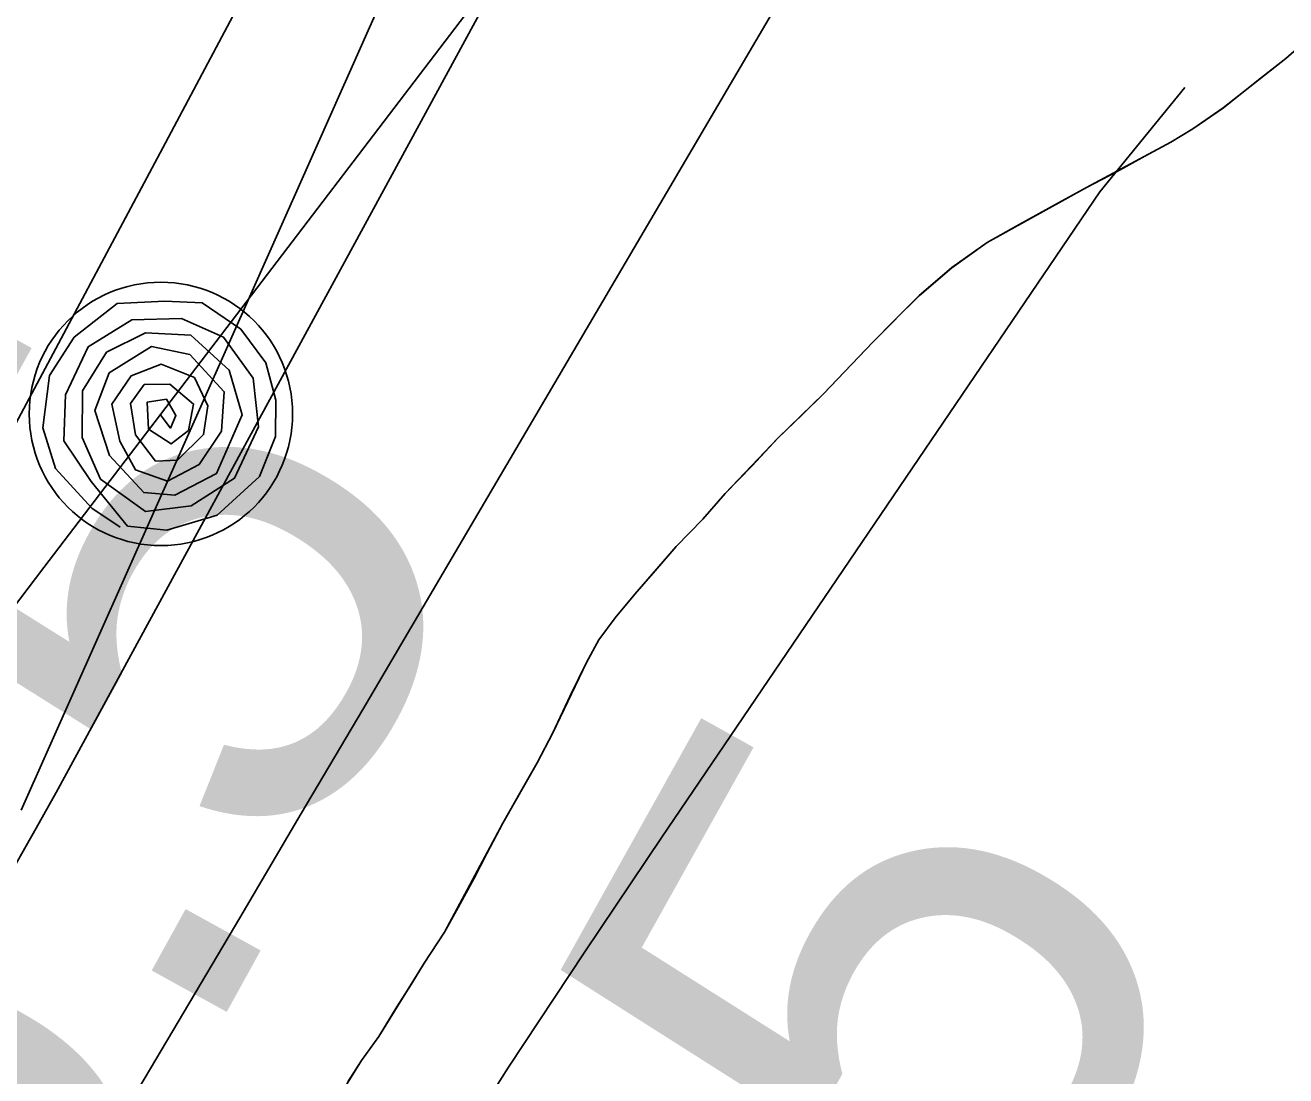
# Model space of a CAD drawing. Extents: x 3297735 to 3335592, y 670436 to 695807.
# Drawn here: x 3322556.4 to 3322709.6, y 693166.3 to 693294 of the extents above; entities that cross this region are included whole.
import ezdxf

# ---------------------------------------------------------------- set-up
doc = ezdxf.new("R2010")
doc.units = 0
for name, color, linetype in [('V-RIVR-EDGE', 7, 'Continuous'), ('V-RIVR-RANG', 7, 'Continuous'), ('V-RRAP-FSHR', 7, 'Continuous'), ('V-RRAP-RVMT', 7, 'Continuous'), ('V-SITE-VEGE', 7, 'Continuous'), ('V-TOPO-DPTH', 7, 'Continuous'), ('V-TOPO-MAJR', 7, 'Continuous'), ('V-TOPO-MINR', 7, 'Continuous'), ('V-WETL-SWMP', 7, 'Continuous')]:
    doc.layers.add(name, color=color, linetype=linetype)

msp = doc.modelspace()

# ---------------------------------------------------------------- linework, layer by layer
at = {"layer": 'V-RIVR-EDGE'}
msp.add_spline([(3319721.91, 688607.25), (3319733.2, 688627.78), (3319739.82, 688637.46), (3319746.04, 688644.42), (3319750.72, 688655.27), (3319752.28, 688659.14), (3319762.01, 688671.92), (3319781.47, 688699.79), (3319792.76, 688716.44), (3319801.32, 688726.89), (3319810.26, 688738.11), (3319819.98, 688747.01), (3319825.43, 688754.75), (3319830.49, 688762.88), (3319835.55, 688770.63), (3319840.23, 688780.31), (3319844.52, 688791.16), (3319846.86, 688795.42), (3319851.13, 688797.35), (3319854.24, 688799.66), (3319861.24, 688808.95), (3319869.41, 688820.96), (3319874.87, 688831.03), (3319884.99, 688845.35), (3319893.93, 688856.57), (3319900.54, 688860.82), (3319908.31, 688869.72), (3319918.43, 688881.33), (3319923.49, 688889.46), (3319928.16, 688897.21), (3319932.06, 688904.95), (3319939.44, 688912.69), (3319951.5, 688924.3), (3319955, 688930.88), (3319970.57, 688952.17), (3319976.4, 688958.36), (3319980.68, 688966.5), (3319987.3, 688976.95), (3319991.2, 688986.25), (3319997.81, 688992.82), (3320004.81, 689000.56), (3320006.38, 689006.76), (3320010.27, 689012.96), (3320018.06, 689024.96), (3320025.07, 689035.8), (3320031.68, 689044.71), (3320039.46, 689054.38), (3320044.52, 689060.57), (3320057.73, 689071.4), (3320064.34, 689077.2), (3320070.17, 689082.23), (3320074.45, 689090.36), (3320085.73, 689104.68), (3320093.52, 689116.3), (3320109.84, 689130.22), (3320125, 689144.14), (3320145.59, 689159.99), (3320166.96, 689177), (3320184.06, 689191.31), (3320194.55, 689197.87), (3320205.42, 689204.44), (3320211.64, 689209.85), (3320219.42, 689219.53), (3320234.59, 689238.11), (3320241.98, 689244.68), (3320253.64, 689257.45), (3320273.09, 689279.5), (3320283.99, 689297.32), (3320297.61, 689318.61), (3320312.03, 689344.56), (3320320.21, 689360.83), (3320328.41, 689380.97), (3320333.48, 689394.53), (3320349.85, 689425.9), (3320363.1, 689453.41), (3320368.17, 689465.42), (3320370.9, 689469.67), (3320379.06, 689477.41), (3320388.4, 689489.8), (3320394.62, 689499.09), (3320395.41, 689505.29), (3320397.76, 689513.82), (3320403.21, 689520.78), (3320409.04, 689527.75), (3320417.6, 689536.65), (3320423.43, 689544.39), (3320428.49, 689552.52), (3320431.24, 689564.54), (3320432.02, 689568.03), (3320442.14, 689581.19), (3320451.87, 689595.12), (3320462.77, 689612.93), (3320469.38, 689621.06), (3320477.55, 689631.51), (3320493.51, 689653.19), (3320500.9, 689665.19), (3320506.36, 689674.1), (3320514.54, 689688.82), (3320523.5, 689705.47), (3320534.4, 689723.28), (3320539.06, 689727.15), (3320544.9, 689735.28), (3320551.13, 689744.18), (3320556.58, 689752.7), (3320560.87, 689764.32), (3320568.26, 689774), (3320574.5, 689785.23), (3320578.79, 689794.53), (3320583.07, 689802.27), (3320590.86, 689815.83), (3320602.92, 689833.25), (3320613.43, 689849.12), (3320622.79, 689866.94), (3320636.42, 689890.17), (3320646.93, 689907.21), (3320658.22, 689926.96), (3320664.85, 689940.13), (3320664.87, 689948.66), (3320667.22, 689956.02), (3320676.55, 689968.02), (3320685.11, 689978.08), (3320691.73, 689991.25), (3320701.47, 690006.35), (3320706.14, 690016.04), (3320709.66, 690026.11), (3320715.89, 690035.79), (3320728.33, 690049.33), (3320741.18, 690068.69), (3320754.02, 690086.5), (3320761.81, 690100.44), (3320770.77, 690116.32), (3320777.39, 690127.16), (3320786.73, 690139.93), (3320794.89, 690149.22), (3320800.73, 690155.41), (3320806.18, 690166.26), (3320810.47, 690174), (3320820.98, 690192.59), (3320823.74, 690207.71), (3320829.97, 690218.16), (3320840.87, 690235.59), (3320854.1, 690256.5), (3320864.22, 690271.59), (3320869.28, 690277.01), (3320870.45, 690281.27), (3320876.68, 690289.4), (3320887.57, 690302.95), (3320901.57, 690319.98), (3320912.08, 690333.52), (3320919.47, 690342.43), (3320924.52, 690348.23), (3320932.3, 690356.35), (3320941.26, 690371.46), (3320956.44, 690393.91), (3320969.67, 690415.21), (3320973.57, 690422.57), (3320982.13, 690434.96), (3320987.2, 690444.64), (3320994.21, 690457.03), (3321000.83, 690467.87), (3321008.23, 690481.04), (3321017.97, 690500.02), (3321024.59, 690511.64), (3321030.43, 690518.6), (3321035.5, 690530.22), (3321040.94, 690537.19), (3321055.35, 690559.26), (3321068.58, 690577.84), (3321078.31, 690594.1), (3321086.87, 690605.72), (3321095.82, 690616.94), (3321102.82, 690625.84), (3321107.51, 690637.85), (3321113.34, 690645.6), (3321117.63, 690655.67), (3321123.87, 690670), (3321130.5, 690682.39), (3321142.57, 690701.37), (3321156.19, 690722.28), (3321168.65, 690743.19), (3321171.38, 690749.38), (3321176.05, 690754.41), (3321177.22, 690758.29), (3321181.12, 690767.2), (3321185.79, 690774.17), (3321192.03, 690789.28), (3321204.89, 690814.45), (3321214.25, 690834.98), (3321218.93, 690845.83), (3321223.61, 690855.12), (3321229.85, 690869.85), (3321238.03, 690883.79), (3321242.33, 690899.29), (3321247.41, 690912.46), (3321254.43, 690927.96), (3321263, 690946.55), (3321269.64, 690962.82), (3321273.93, 690973.67), (3321278.23, 690986.07), (3321286.44, 691015.52), (3321288.78, 691021.72), (3321293.84, 691028.3), (3321297.35, 691034.5), (3321303.19, 691045.34), (3321306.32, 691054.64), (3321308.29, 691066.66), (3321310.63, 691073.63), (3321314.52, 691079.44), (3321318.04, 691090.29), (3321320.01, 691103.08), (3321324.31, 691115.87), (3321326.26, 691120.13), (3321332.09, 691125.16), (3321336.76, 691133.68), (3321337.17, 691140.65), (3321337.18, 691146.47), (3321338.37, 691158.49), (3321341.12, 691172.44), (3321349.71, 691192.98), (3321372.69, 691236.35), (3321389.06, 691268.5), (3321398.41, 691284.38), (3321404.65, 691298.32), (3321407.38, 691307.24), (3321407.39, 691310.73), (3321407.79, 691316.15), (3321414.41, 691325.06), (3321416.76, 691334.75), (3321417.94, 691344.05), (3321422.24, 691356.06), (3321434.34, 691385.89), (3321448.39, 691422.7), (3321456.19, 691442.46), (3321462.05, 691458.34), (3321462.85, 691466.87), (3321467.91, 691477.72), (3321474.92, 691488.17), (3321481.15, 691497.85), (3321481.54, 691500.57), (3321489.74, 691519.94), (3321499.87, 691542.02), (3321510.79, 691564.87), (3321521.69, 691581.91), (3321529.1, 691598.18), (3321538.84, 691619.09), (3321550.12, 691632.64), (3321559.06, 691640.76), (3321566.84, 691650.44), (3321566.47, 691655.48), (3321567.25, 691659.74), (3321572.7, 691664.77), (3321581.26, 691676.38), (3321584.38, 691684.91), (3321587.11, 691693.43), (3321593.35, 691706.6), (3321601.92, 691721.7), (3321610.87, 691733.32), (3321617.87, 691739.5), (3321620.99, 691748.8), (3321624.5, 691755), (3321632.28, 691766.23), (3321637.34, 691773.97), (3321638.14, 691784.44), (3321641.66, 691795.29), (3321645.96, 691809.63), (3321651.03, 691820.47), (3321653.37, 691824.35), (3321658.42, 691828.99), (3321665.02, 691832.07), (3321673.18, 691838.64), (3321680.2, 691853.75), (3321683.72, 691866.15), (3321687.24, 691878.94), (3321691.93, 691892.5), (3321697.77, 691904.12), (3321704.38, 691909.54), (3321711, 691920.77), (3321724.23, 691939.74), (3321729.68, 691949.8), (3321733.59, 691959.49), (3321746.04, 691978.85), (3321765.1, 692000.13), (3321767.83, 692005.55), (3321769.01, 692012.53), (3321772.52, 692019.89), (3321782.64, 692034.6), (3321793.52, 692045.43), (3321802.86, 692057.43), (3321811.04, 692071.76), (3321820.77, 692085.31), (3321837.5, 692109.31), (3321852.67, 692125.56), (3321856.95, 692134.47), (3321865.51, 692146.08), (3321874.07, 692158.09), (3321882.62, 692162.33), (3321885.73, 692165.42), (3321887.31, 692179.77), (3321889.66, 692189.46), (3321896.67, 692199.14), (3321906.39, 692208.81), (3321914.56, 692218.87), (3321921.95, 692230.87), (3321931.31, 692249.47), (3321940.25, 692259.91), (3321951.52, 692266.48), (3321951.14, 692271.52), (3321953.48, 692276.17), (3321960.48, 692283.13), (3321960.49, 692288.17), (3321960.5, 692292.05), (3321966.73, 692300.96), (3321976.84, 692312.95), (3321985.4, 692326.12), (3321999.02, 692342.37), (3322004.07, 692347.79), (3322006.8, 692355.15), (3322018.86, 692369.86), (3322032.48, 692387.27), (3322035.98, 692394.25), (3322046.88, 692410.89), (3322053.89, 692419.41), (3322062.45, 692431.8), (3322080.36, 692459.29), (3322099.43, 692486.77), (3322109.15, 692500.71), (3322113.45, 692513.5), (3322120.08, 692527.44), (3322124.37, 692536.35), (3322130.59, 692544.09), (3322144.19, 692555.69), (3322154.3, 692563.42), (3322157.8, 692568.07), (3322157.81, 692573.5), (3322158.99, 692580.09), (3322165.23, 692595.2), (3322169.9, 692601), (3322176.9, 692609.9), (3322181.58, 692618.04), (3322185.48, 692627.33), (3322187.82, 692635.08), (3322190.16, 692638.96), (3322199.11, 692652.12), (3322206.11, 692660.24), (3322215.05, 692669.14), (3322221.67, 692679.21), (3322228.68, 692689.66), (3322230.65, 692701.29), (3322234.15, 692707.1), (3322239.98, 692713.68), (3322240.78, 692721.82), (3322246.62, 692732.28), (3322257.13, 692747.76), (3322269.19, 692761.31), (3322281.64, 692779.5), (3322287.08, 692784.53), (3322289.82, 692793.44), (3322298.4, 692811.26), (3322311.23, 692827.9), (3322325.25, 692849.2), (3322340.82, 692872.04), (3322357.55, 692894.49), (3322366.5, 692909.98), (3322374.67, 692919.27), (3322378.18, 692925.85), (3322378.19, 692932.44), (3322378.2, 692936.32), (3322380.16, 692941.75), (3322387.16, 692950.65), (3322397.3, 692972.73), (3322404.3, 692982.41), (3322407.81, 692990.54), (3322418.32, 693006.42), (3322430.38, 693021.51), (3322439.35, 693040.49), (3322447.92, 693056.37), (3322451.06, 693071.49), (3322451.87, 693088.16), (3322455.41, 693108.32), (3322461.66, 693123.43), (3322462.07, 693131.96), (3322461.33, 693147.08), (3322471.06, 693161.02), (3322480.02, 693177.67), (3322484.71, 693192.01), (3322487.85, 693207.9), (3322490.57, 693210.61), (3322500.3, 693224.93), (3322521.3, 693248.15), (3322539.95, 693264), (3322547.34, 693272.91), (3322550.08, 693282.59), (3322550.88, 693291.9), (3322552.45, 693297.71), (3322564.89, 693311.64), (3322570.72, 693318.61), (3322576.95, 693326.74), (3322580.47, 693340.69), (3322590.2, 693351.91), (3322600.3, 693359.25), (3322603.79, 693359.25), (3322609.2, 693353.42), (3322618.52, 693357.27), (3322625.13, 693363.85), (3322634.47, 693378.56), (3322653.93, 693404.88), (3322678.44, 693438.95), (3322692.84, 693458.69), (3322701, 693465.26), (3322708.76, 693467.96), (3322714.21, 693474.54), (3322719.66, 693481.51), (3322729.79, 693501.26), (3322740.68, 693515.19), (3322746.53, 693526.81), (3322752.77, 693541.92), (3322764.43, 693554.69), (3322769.49, 693562.82), (3322774.19, 693578.71), (3322781.2, 693591.1), (3322787.42, 693598.84), (3322795.21, 693610.46), (3322799.12, 693622.47), (3322801.47, 693634.49), (3322804.6, 693643.4), (3322808.49, 693648.82), (3322813.15, 693654.23), (3322817.07, 693670.51), (3322820.98, 693684.08), (3322828, 693699.57), (3322828.79, 693704.61), (3322829.58, 693711.2), (3322831.15, 693715.46), (3322838.93, 693727.85), (3322846.35, 693746.06), (3322854.15, 693763.88), (3322858.81, 693768.14), (3322865.03, 693775.88), (3322871.27, 693789.05), (3322877.11, 693797.95), (3322877.51, 693803.38), (3322881.8, 693810.74), (3322885.32, 693822.75), (3322886.52, 693837.48), (3322887.31, 693846.79), (3322888.49, 693852.22), (3322893.57, 693866.16), (3322903.7, 693885.14), (3322914.59, 693899.85), (3322916.94, 693906.83), (3322916.96, 693914.97), (3322915.81, 693921.56), (3322917, 693934.75), (3322920.53, 693950.25), (3322928.35, 693973.5), (3322938.09, 693991.7), (3322943.16, 694004.1), (3322945.88, 694005.64), (3322947.06, 694014.95), (3322947.71, 694018)], degree=3, dxfattribs=at)
at = {"layer": 'V-RRAP-FSHR'}
for points in [[(3322994.09, 694018.05), (3322971.35, 693960.29), (3322900.41, 693734.03), (3322858.35, 693641.27), (3322830.19, 693585.13), (3322772.97, 693498.44), (3322645.04, 693341.4), (3322558.67, 693228.1), (3322522.21, 693180.05), (3322512.59, 693124.55), (3322496.7, 693092.39)], [(3322567.96, 693232.99), (3322564.51, 693235.32), (3322560.1, 693240.15), (3322558.56, 693245.08), (3322559.37, 693251.45), (3322562.38, 693256.08), (3322567.59, 693260.2), (3322573.39, 693260.48), (3322577.93, 693260.26), (3322582.62, 693257.05), (3322585.64, 693252.99), (3322586.88, 693248.44), (3322586.81, 693244.01), (3322584.87, 693239.15), (3322579.74, 693234.45), (3322573.64, 693232.63), (3322568.86, 693233.11), (3322564.41, 693238.56), (3322561.11, 693243.51), (3322561.32, 693249.08), (3322564.08, 693254.93), (3322569.36, 693258.19), (3322575.39, 693258.37), (3322580.5, 693256.1), (3322584.13, 693251.12), (3322584.77, 693245.19), (3322581.85, 693238.95), (3322576.58, 693235.61), (3322571.04, 693234.91), (3322565.58, 693238.85), (3322563.32, 693243.89), (3322563.38, 693249.57), (3322566.3, 693254.27), (3322571.03, 693256.62), (3322576.54, 693256.32), (3322581.2, 693252.1), (3322582.78, 693246.64), (3322579.64, 693239.53), (3322574.61, 693236.89), (3322570.81, 693237.21), (3322566.66, 693241.7), (3322564.87, 693247.19), (3322566.6, 693251.76), (3322571.76, 693254.96), (3322576.4, 693254), (3322580.6, 693249.47), (3322580.25, 693244.67), (3322577.53, 693240.63), (3322573.71, 693238.61), (3322569.81, 693239.96), (3322567.92, 693243.46), (3322566.94, 693247.96), (3322569.27, 693251.41), (3322572.92, 693252.82), (3322576.98, 693251.2), (3322578.62, 693247.74), (3322578.09, 693244.25), (3322574.92, 693241.15), (3322572.26, 693241.04), (3322569.83, 693244.22), (3322569.19, 693248.02), (3322570.88, 693250.33), (3322574, 693250.38), (3322576.88, 693247.97), (3322576.27, 693244.76), (3322574.15, 693243.13), (3322571.4, 693244.93), (3322571.25, 693248.21), (3322573.58, 693248.57), (3322574.72, 693246.59), (3322574.06, 693245.04), (3322572.83, 693246.71)]]:
    msp.add_lwpolyline(points, dxfattribs=at)
msp.add_circle((3322572.9, 693246.77), 16, dxfattribs=at)
at = {"layer": 'V-RRAP-RVMT'}
msp.add_line((3322614.5, 693330.32), (3322555.93, 693198.62), dxfattribs=at)
at = {"layer": 'V-SITE-VEGE'}
for p, q in [((3322709.57, 693289.98), (3322713.76, 693293.62)), ((3322701.98, 693283.97), (3322709.57, 693289.98)), ((3322698.26, 693281.42), (3322701.98, 693283.97)), ((3322695.59, 693279.8), (3322698.26, 693281.42)), ((3322685.37, 693274.3), (3322695.59, 693279.8)), ((3322673.28, 693267.61), (3322685.37, 693274.3)), ((3322668.99, 693264.55), (3322673.28, 693267.61)), ((3322665.04, 693261.17), (3322668.99, 693264.55)), ((3322659.43, 693255.53), (3322665.04, 693261.17)), ((3322653.41, 693249.22), (3322659.43, 693255.53)), ((3322647.86, 693243.83), (3322653.41, 693249.22)), ((3322641.45, 693237.11), (3322647.86, 693243.83)), ((3322638.73, 693234), (3322641.45, 693237.11)), ((3322635.52, 693230.64), (3322638.73, 693234)), ((3322630.48, 693224.85), (3322635.52, 693230.64)), ((3322628.08, 693222), (3322630.48, 693224.85)), ((3322626.09, 693219.33), (3322628.08, 693222)), ((3322624.59, 693216.58), (3322626.09, 693219.33)), ((3322620.52, 693208.02), (3322624.59, 693216.58)), ((3322618.63, 693204.36), (3322620.52, 693208.02)), ((3322614.45, 693197.03), (3322618.63, 693204.36)), ((3322607.36, 693183.8), (3322614.45, 693197.03)), ((3322604.9, 693180.04), (3322607.36, 693183.8)), ((3322599.36, 693171.12), (3322604.9, 693180.04)), ((3322597.29, 693168.19), (3322599.36, 693171.12)), ((3322593.33, 693161.85), (3322597.29, 693168.19))]:
    msp.add_line(p, q, dxfattribs=at)
at = {"layer": 'V-TOPO-DPTH'}
msp.add_lwpolyline([(3321966.31, 692243.7), (3322005.88, 692305.72), (3322045.35, 692367.8), (3322105.62, 692462.83), (3322114.81, 692477.49), (3322123.89, 692492.21), (3322132.82, 692507.03), (3322141.64, 692521.92), (3322345.87, 692870.83), (3322378.49, 692927.06), (3322410.81, 692983.46), (3322442.67, 693040.11), (3322474.25, 693096.93), (3322499.67, 693143.12), (3322518.23, 693177.01), (3322536.67, 693210.96), (3322554.96, 693245), (3322573.15, 693279.09), (3322608.19, 693345.15), (3322643.46, 693412.5), (3322678.26, 693480.08), (3322712.35, 693548.03), (3322745.97, 693616.22), (3322941.47, 694018)], dxfattribs=at)
at = {"layer": 'V-TOPO-MAJR'}
msp.add_lwpolyline([(3321775.7, 691845.45), (3322147.74, 692424.22), (3322159.99, 692443.31), (3322172.23, 692462.4), (3322184.44, 692481.5), (3322196.65, 692500.62), (3322208.82, 692519.75), (3322220.95, 692538.91), (3322233.05, 692558.09), (3322245.11, 692577.29), (3322597.07, 693139.11), (3322606.06, 693153.28), (3322615.15, 693167.39), (3322624.4, 693181.39), (3322633.75, 693195.33), (3322686.99, 693273.75), (3322697.3, 693286.44)], dxfattribs=at)
at = {"layer": 'V-TOPO-MINR'}
for points in [[(3321905.2, 692115.9), (3321946.44, 692181.18), (3321987.68, 692246.46), (3322110.67, 692441.17), (3322124.03, 692462.53), (3322137.26, 692483.96), (3322150.3, 692505.51), (3322163.21, 692527.14), (3322519.25, 693129.59), (3322525.97, 693141.03), (3322532.66, 693152.49), (3322539.28, 693163.99), (3322545.87, 693175.51), (3322557.75, 693196.43), (3322560.17, 693200.77), (3322668.56, 693400.17), (3322722.31, 693501.48), (3322774.67, 693603.49), (3322824.96, 693706.54), (3322873.85, 693810.29), (3322969.19, 694018.03)], [(3321966.31, 692243.7), (3322005.88, 692305.72), (3322045.35, 692367.8), (3322105.62, 692462.83), (3322114.81, 692477.49), (3322123.89, 692492.21), (3322132.82, 692507.03), (3322141.64, 692521.92), (3322345.87, 692870.83), (3322378.49, 692927.06), (3322410.81, 692983.46), (3322442.67, 693040.11), (3322474.25, 693096.93), (3322499.67, 693143.12), (3322518.23, 693177.01), (3322536.67, 693210.96), (3322554.96, 693245), (3322573.15, 693279.09), (3322608.19, 693345.15), (3322643.46, 693412.5), (3322678.26, 693480.08), (3322712.35, 693548.03), (3322745.97, 693616.22), (3322941.47, 694018)], [(3321884.42, 692050.63), (3322116.45, 692415.59), (3322134.92, 692444.8), (3322153.3, 692474.08), (3322171.53, 692503.44), (3322189.67, 692532.86), (3322254.24, 692638.19), (3322304.42, 692720.43), (3322354.37, 692802.8), (3322403.98, 692885.38), (3322453.36, 692968.1), (3322567.5, 693160.24), (3322575, 693172.89), (3322582.49, 693185.54), (3322589.96, 693198.2), (3322597.42, 693210.87), (3322835.08, 693615.29)]]:
    msp.add_lwpolyline(points, dxfattribs=at)
at = {"layer": 'V-WETL-SWMP'}
for p, q in [((3322706.26, 693287.36), (3322709.57, 693289.98)), ((3322701.99, 693283.97), (3322706.26, 693287.36)), ((3322698.27, 693281.42), (3322701.99, 693283.97)), ((3322695.59, 693279.8), (3322698.27, 693281.42)), ((3322692.43, 693278.08), (3322695.59, 693279.8)), ((3322689.02, 693276.19), (3322692.43, 693278.08)), ((3322685.37, 693274.3), (3322689.02, 693276.19)), ((3322681.96, 693272.41), (3322685.37, 693274.3)), ((3322677.25, 693269.83), (3322681.96, 693272.41)), ((3322673.28, 693267.6), (3322677.25, 693269.83)), ((3322668.99, 693264.54), (3322673.28, 693267.6)), ((3322665.05, 693261.16), (3322668.99, 693264.54)), ((3322662, 693258.13), (3322665.05, 693261.16)), ((3322659.43, 693255.53), (3322662, 693258.13)), ((3322655.9, 693251.83), (3322659.43, 693255.53)), ((3322653.41, 693249.22), (3322655.9, 693251.83)), ((3322650.84, 693246.7), (3322653.41, 693249.22)), ((3322647.87, 693243.83), (3322650.84, 693246.7)), ((3322644.74, 693240.47), (3322647.87, 693243.83)), ((3322641.45, 693237.11), (3322644.74, 693240.47)), ((3322638.73, 693234), (3322641.45, 693237.11)), ((3322635.52, 693230.64), (3322638.73, 693234)), ((3322632.96, 693227.7), (3322635.52, 693230.64)), ((3322630.48, 693224.85), (3322632.96, 693227.7)), ((3322628.08, 693222), (3322630.48, 693224.85)), ((3322626.09, 693219.32), (3322628.08, 693222)), ((3322624.59, 693216.58), (3322626.09, 693219.32)), ((3322622.63, 693212.5), (3322624.59, 693216.58)), ((3322620.52, 693208.02), (3322622.63, 693212.5)), ((3322618.63, 693204.36), (3322620.52, 693208.02)), ((3322616.5, 693200.69), (3322618.63, 693204.36)), ((3322614.45, 693197.03), (3322616.5, 693200.69)), ((3322612.48, 693193.36), (3322614.45, 693197.03)), ((3322610.91, 693190.29), (3322612.48, 693193.36)), ((3322609.02, 693186.79), (3322610.91, 693190.29)), ((3322607.36, 693183.79), (3322609.02, 693186.79)), ((3322604.9, 693180.04), (3322607.36, 693183.79)), ((3322603.32, 693177.45), (3322604.9, 693180.04)), ((3322601.58, 693174.7), (3322603.32, 693177.45)), ((3322599.36, 693171.12), (3322601.58, 693174.7)), ((3322597.29, 693168.19), (3322599.36, 693171.12)), ((3322595.63, 693165.6), (3322597.29, 693168.19))]:
    msp.add_line(p, q, dxfattribs=at)

# ---------------------------------------------------------------- texts
at = {"layer": 'V-RIVR-RANG'}
for s, rotation, p in [('16.5', 61.1153, (3322528.81, 693079.68)), ('30.5', 60.8283, (3322615.64, 693031.3))]:
    msp.add_text(s, height=67, rotation=rotation, dxfattribs=at).set_placement(p)

doc.saveas('drawing.dxf')
